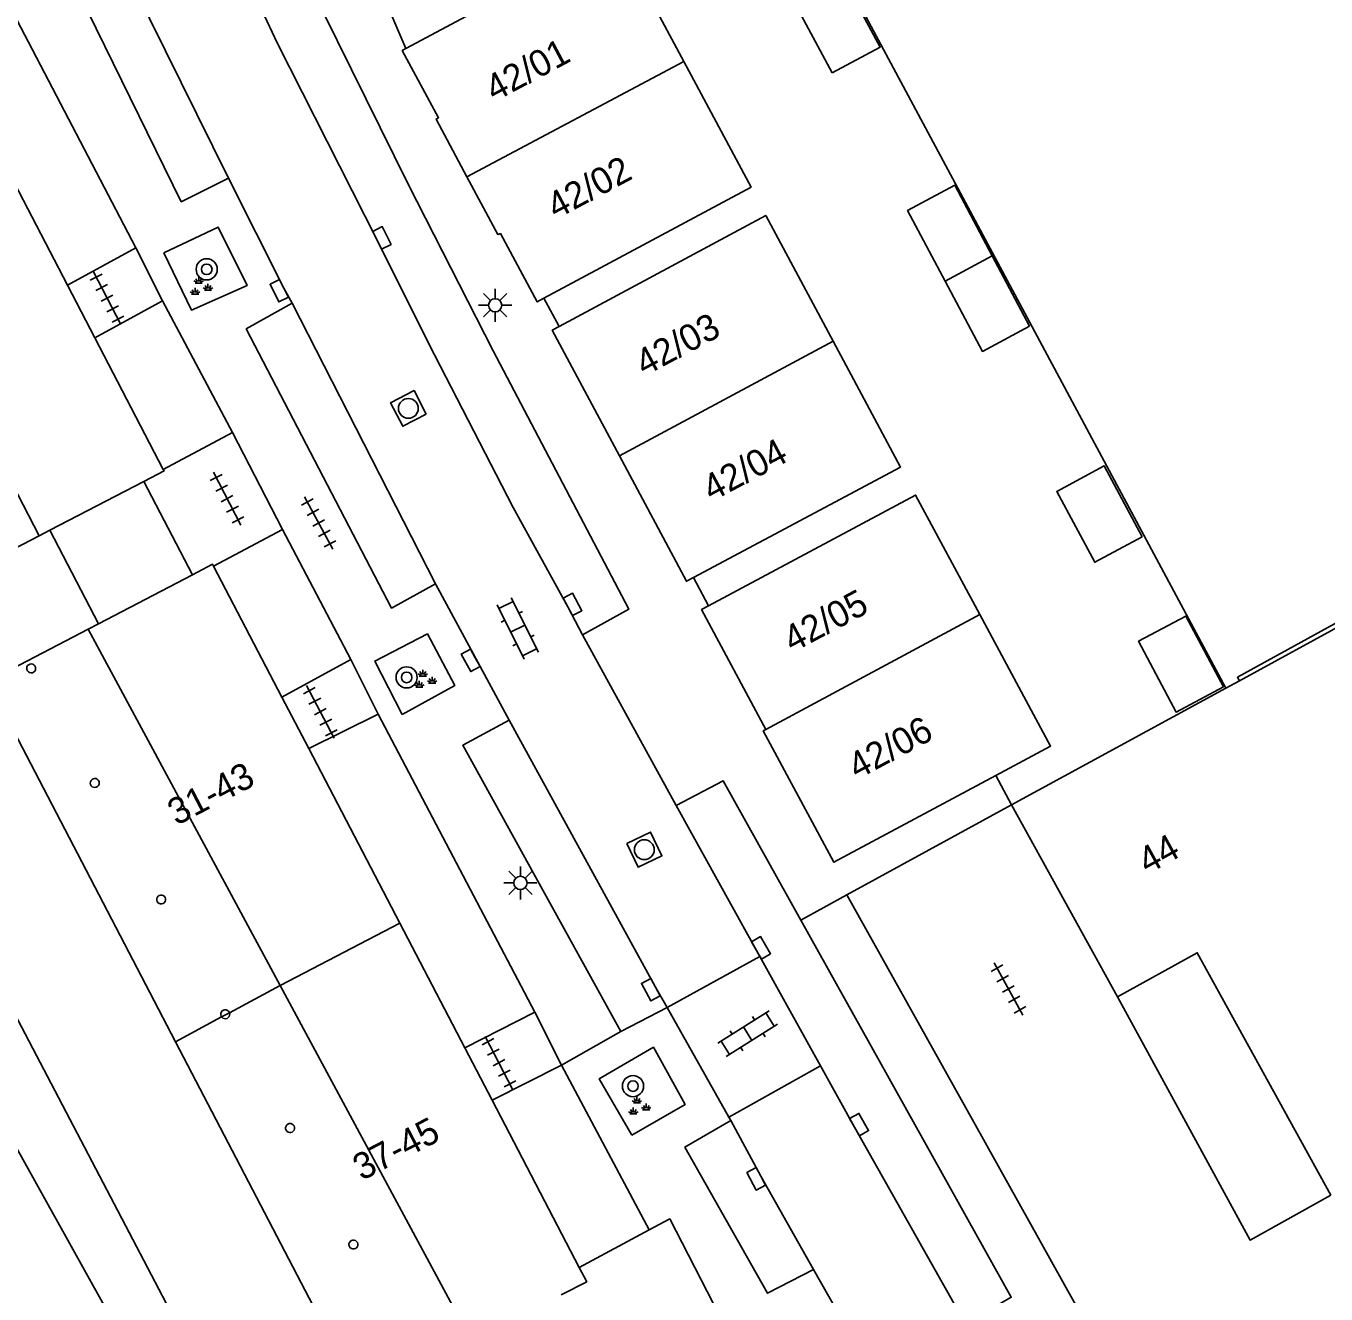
# Model space of a CAD drawing. Extents: x 132998 to 136004, y 396998 to 398512.
# Drawn here: x 134198.78 to 134247.95, y 397493.5 to 397541.48 of the extents above; entities that cross this region are included whole.
import ezdxf

# ---------------------------------------------------------------- set-up
doc = ezdxf.new("R2010")
doc.units = 0
for name, color, linetype in [('gg-afsc-erfafscheiding', 7, 'Continuous'), ('gg-afsc-muur', 7, 'Continuous'), ('gg-anno-huisnummerreeks BGT', 7, 'Continuous'), ('gg-bbg-bijgebouw', 7, 'Continuous'), ('gg-bbg-hoofdgebouw', 7, 'Continuous'), ('gg-bbg-onder overbouw', 7, 'Continuous'), ('gg-bbg-pand overbouw', 7, 'Continuous'), ('gg-bbg-pilaar onder overbouw', 7, 'Continuous'), ('gg-bbg-tussenscheiding', 7, 'Continuous'), ('gg-bbg-tussenscheiding niveau 01', 7, 'Continuous'), ('gg-knt-trap', 7, 'Continuous'), ('gg-knt-verharding', 7, 'Continuous'), ('gg-knt-verharding nz', 7, 'Continuous'), ('gt-grn-weggrens', 7, 'Continuous'), ('gt-symb-boom', 7, 'Continuous'), ('gt-symb-groenvak', 7, 'Continuous'), ('gt-symb-klinker verharding', 7, 'Continuous'), ('gt-symb-kolk', 7, 'Continuous'), ('gt-symb-lichtmast', 7, 'Continuous'), ('gt-symb-rioolschacht', 7, 'Continuous'), ('gt-symb-tegel verharding', 7, 'Continuous')]:
    doc.layers.add(name, color=color, linetype=linetype)

# ---------------------------------------------------------------- blocks, each defined once
blk = doc.blocks.new('gt0-TEG1')
at = {"layer": 'gt-symb-tegel verharding'}
for p, q in [((-1.125, 0), (1.125, 0)), ((-0.9, -0.25), (-0.9, 0.25)), ((-0.45, -0.25), (-0.45, 0.25)), ((0, -0.25), (0, 0.25)), ((0.45, -0.25), (0.45, 0.25)), ((0.9, -0.25), (0.9, 0.25))]:
    blk.add_line(p, q, dxfattribs=at)
blk = doc.blocks.new('gt0-KOLK')
at = {"layer": 'gt-symb-kolk'}
blk.add_lwpolyline([(0, 0), (0.375, 0), (0.375, 0.4), (-0.375, 0.4), (-0.375, 0), (0, 0)], dxfattribs=at)
blk = doc.blocks.new('gt0-KL1')
at = {"layer": 'gt-symb-klinker verharding'}
for p, q in [((-1.15, 0.3), (1.15, 0.3)), ((-1, -0.3), (-1, 0.3)), ((-0.5, 0.3), (-0.5, 0.45)), ((0, -0.3), (0, 0.3)), ((0.5, 0.3), (0.5, 0.45)), ((1, -0.3), (1, 0.3)), ((-1.15, -0.3), (1.15, -0.3)), ((-0.5, -0.45), (-0.5, -0.3)), ((0.5, -0.45), (0.5, -0.3))]:
    blk.add_line(p, q, dxfattribs=at)
blk = doc.blocks.new('gt0-GRVAK')
at = {"layer": 'gt-symb-groenvak'}
for p, q in [((-0.11, 0.189), (-0.228, 0.24)), ((-0.182, 0.153), (0.088, 0.153)), ((-0.091, 0.211), (-0.156, 0.322)), ((-0.047, 0.214), (-0.047, 0.393)), ((-0.004, 0.211), (0.061, 0.322)), ((0.015, 0.189), (0.133, 0.24)), ((0.262, -0.052), (0.197, 0.059)), ((0.305, -0.049), (0.305, 0.13)), ((0.349, -0.052), (0.414, 0.059)), ((-0.245, -0.228), (-0.363, -0.177)), ((-0.318, -0.264), (-0.047, -0.264)), ((-0.226, -0.206), (-0.291, -0.095)), ((-0.183, -0.203), (-0.183, -0.024)), ((-0.139, -0.206), (-0.074, -0.095)), ((-0.12, -0.228), (-0.002, -0.177)), ((0.243, -0.074), (0.125, -0.023)), ((0.17, -0.11), (0.441, -0.11)), ((0.368, -0.074), (0.486, -0.023))]:
    blk.add_line(p, q, dxfattribs=at)
blk = doc.blocks.new('gt0-BOOM')
at = {"layer": 'gt-symb-boom'}
for radius in [0.4, 0.2]:
    blk.add_circle((0, 0), radius, dxfattribs=at)
blk = doc.blocks.new('gt0-LMAST')
at = {"layer": 'gt-symb-lichtmast'}
for p, q in [((-0.005, 0.246), (-0.005, 0.621)), ((-0.182, 0.173), (-0.447, 0.438)), ((0.172, 0.173), (0.437, 0.438)), ((-0.255, -0.004), (-0.63, -0.004)), ((-0.182, -0.181), (-0.447, -0.446)), ((-0.005, -0.254), (-0.005, -0.629)), ((0.437, -0.446), (0.172, -0.181)), ((0.245, -0.004), (0.62, -0.004))]:
    blk.add_line(p, q, dxfattribs=at)
blk.add_circle((-0.005, -0.004), 0.25, dxfattribs=at)
blk = doc.blocks.new('gt0-RS')
at = {"layer": 'gt-symb-rioolschacht'}
blk.add_lwpolyline([(-0.5, -0.5), (0.5, -0.5), (0.5, 0.5), (-0.5, 0.5)], close=True, dxfattribs=at)
blk.add_circle((0, 0), 0.375, dxfattribs=at)

msp = doc.modelspace()

# ---------------------------------------------------------------- linework, layer by layer
at = {"layer": 'gg-afsc-erfafscheiding'}
for p, q in [((134213.152, 397540.632), (134212.463, 397542.216)), ((134218.948, 397530.109), (134218.373, 397531.181)), ((134224.601, 397519.543), (134224.03, 397520.613)), ((134190.605, 397513.051), (134214.956, 397469.346)), ((134236.06, 397512.01), (134235.465, 397513.121))]:
    msp.add_line(p, q, dxfattribs=at)
for points in [[(134244.16, 397516.423), (134226.989, 397548.497), (134226.808, 397548.992)], [(134269.787, 397530.697), (134244.601, 397516.84), (134244.675, 397516.704)], [(134220.337, 397471.538), (134210.964, 397489.34), (134207.168, 397487.242), (134192.982, 397514.33)]]:
    msp.add_lwpolyline(points, dxfattribs=at)
at = {"layer": 'gg-afsc-muur'}
for p, q in [((134229.831, 397508.603), (134236.06, 397512.01)), ((134234.633, 397500), (134229.831, 397508.603)), ((134238.862, 397492.423), (134234.633, 397500))]:
    msp.add_line(p, q, dxfattribs=at)
at = {"layer": 'gg-bbg-bijgebouw'}
msp.add_line((134236.744, 397530.125), (134235.329, 397532.791), dxfattribs=at)
for points in [[(134229.273, 397539.715), (134231.088, 397540.677), (134229.651, 397543.354), (134227.836, 397542.392), (134229.273, 397539.715)], [(134235.329, 397532.791), (134233.913, 397535.457), (134232.128, 397534.498), (134233.544, 397531.833)], [(134233.544, 397531.833), (134234.959, 397529.167), (134236.744, 397530.125)], [(134241.002, 397522.157), (134239.566, 397524.833), (134237.77, 397523.869), (134239.206, 397521.192), (134241.002, 397522.157)], [(134244.075, 397516.475), (134242.65, 397519.153), (134240.855, 397518.199), (134242.28, 397515.521), (134244.075, 397516.475)]]:
    msp.add_lwpolyline(points, dxfattribs=at)
at = {"layer": 'gg-bbg-hoofdgebouw'}
for p, q in [((134197.093, 397537.937), (134200.351, 397531.672)), ((134200.351, 397531.672), (134201.387, 397529.68)), ((134201.387, 397529.68), (134203.975, 397524.703)), ((134203.242, 397524.249), (134199.683, 397522.403)), ((134199.683, 397522.403), (134199.284, 397522.196)), ((134205.875, 397521.045), (134208.459, 397516.088)), ((134201.523, 397518.856), (134205.075, 397520.714)), ((134201.135, 397518.653), (134201.523, 397518.856)), ((134244.16, 397516.423), (134244.675, 397516.704)), ((134208.459, 397516.088), (134209.474, 397514.14)), ((134236.06, 397512.01), (134244.16, 397516.423)), ((134209.474, 397514.14), (134212.917, 397507.535)), ((134236.06, 397512.01), (134240.07, 397504.74)), ((134212.917, 397507.535), (134215.376, 397502.817)), ((134215.376, 397502.817), (134216.412, 397500.831)), ((134216.412, 397500.831), (134219.708, 397494.507)), ((134222.358, 397495.925), (134219.708, 397494.507))]:
    msp.add_line(p, q, dxfattribs=at)
for points in [[(134213.152, 397540.632), (134221.113, 397544.901), (134223.66, 397540.144)], [(134213.152, 397540.632), (134213.011, 397540.556), (134214.388, 397538.014), (134214.291, 397537.962), (134215.46, 397535.777)], [(134223.66, 397540.144), (134226.206, 397535.386), (134218.373, 397531.181)], [(134215.46, 397535.777), (134216.629, 397533.591), (134216.723, 397533.631), (134218.119, 397531.044), (134218.373, 397531.181)], [(134218.948, 397530.109), (134226.759, 397534.316), (134229.311, 397529.555)], [(134218.948, 397530.109), (134218.684, 397529.967), (134221.224, 397525.219)], [(134229.311, 397529.555), (134231.862, 397524.793), (134224.03, 397520.613)], [(134221.224, 397525.219), (134223.763, 397520.47), (134224.03, 397520.613)], [(134203.242, 397524.249), (134204.005, 397524.645), (134203.975, 397524.703)], [(134224.601, 397519.543), (134232.43, 397523.735), (134234.861, 397519.211)], [(134205.075, 397520.714), (134205.839, 397521.114), (134205.875, 397521.045)], [(134226.764, 397514.859), (134224.336, 397519.401), (134224.601, 397519.543)], [(134234.861, 397519.211), (134237.538, 397514.231), (134235.465, 397513.121)], [(134244.675, 397516.704), (134248.828, 397518.967), (134248.922, 397518.798)], [(134235.465, 397513.121), (134229.337, 397509.84), (134226.667, 397514.807), (134226.764, 397514.859)], [(134225.497, 397491.748), (134223.129, 397496.337), (134222.358, 397495.925)]]:
    msp.add_lwpolyline(points, dxfattribs=at)
at = {"layer": 'gg-bbg-onder overbouw'}
for p, q in [((134192.359, 397535.466), (134199.284, 397522.196)), ((134201.135, 397518.653), (134208.39, 397505.175)), ((134208.39, 397505.175), (134215.644, 397491.697))]:
    msp.add_line(p, q, dxfattribs=at)
msp.add_lwpolyline([(134240.07, 397504.74), (134243.08, 397506.41), (134248.14, 397497.24)], dxfattribs=at)
at = {"layer": 'gg-bbg-pand overbouw'}
for p, q in [((134199.284, 397522.196), (134195.485, 397520.226)), ((134201.135, 397518.653), (134197.337, 397516.675)), ((134197.337, 397516.675), (134204.437, 397503.047))]:
    msp.add_line(p, q, dxfattribs=at)
for points in [[(134240.07, 397504.74), (134245.08, 397495.54), (134248.14, 397497.24)], [(134204.437, 397503.047), (134211.484, 397489.522), (134215.644, 397491.697)]]:
    msp.add_lwpolyline(points, dxfattribs=at)
at = {"layer": 'gg-bbg-pilaar onder overbouw'}
for points in [[(134199.14, 397517.216), (134199.118, 397517.264), (134199.082, 397517.304), (134199.036, 397517.33), (134198.984, 397517.341), (134198.931, 397517.335), (134198.883, 397517.313), (134198.843, 397517.277), (134198.817, 397517.231), (134198.806, 397517.179), (134198.812, 397517.126), (134198.834, 397517.078), (134198.87, 397517.038), (134198.916, 397517.012), (134198.968, 397517.001), (134199.021, 397517.007), (134199.069, 397517.029), (134199.109, 397517.065), (134199.135, 397517.111), (134199.146, 397517.163), (134199.14, 397517.216)], [(134201.516, 397512.942), (134201.478, 397512.979), (134201.43, 397513.001), (134201.377, 397513.008), (134201.324, 397512.998), (134201.278, 397512.972), (134201.241, 397512.934), (134201.219, 397512.886), (134201.212, 397512.833), (134201.222, 397512.78), (134201.248, 397512.734), (134201.286, 397512.697), (134201.334, 397512.675), (134201.387, 397512.668), (134201.44, 397512.678), (134201.486, 397512.704), (134201.523, 397512.742), (134201.545, 397512.79), (134201.552, 397512.843), (134201.542, 397512.896), (134201.516, 397512.942)], [(134204.061, 397508.45), (134204.046, 397508.501), (134204.015, 397508.544), (134203.973, 397508.576), (134203.922, 397508.593), (134203.869, 397508.594), (134203.818, 397508.579), (134203.775, 397508.548), (134203.743, 397508.506), (134203.726, 397508.455), (134203.725, 397508.402), (134203.74, 397508.351), (134203.771, 397508.308), (134203.813, 397508.276), (134203.864, 397508.259), (134203.917, 397508.258), (134203.968, 397508.273), (134204.011, 397508.304), (134204.043, 397508.346), (134204.06, 397508.397), (134204.061, 397508.45)], [(134206.475, 397504.144), (134206.472, 397504.154), (134206.443, 397504.198), (134206.402, 397504.232), (134206.352, 397504.251), (134206.299, 397504.254), (134206.247, 397504.241), (134206.203, 397504.212), (134206.169, 397504.171), (134206.15, 397504.121), (134206.147, 397504.068), (134206.16, 397504.016), (134206.18, 397503.985)], [(134206.18, 397503.985), (134206.189, 397503.972), (134206.23, 397503.938), (134206.28, 397503.919), (134206.333, 397503.916), (134206.385, 397503.929), (134206.429, 397503.958), (134206.463, 397503.999), (134206.482, 397504.049), (134206.485, 397504.102), (134206.475, 397504.144)], [(134208.918, 397499.857), (134208.886, 397499.899), (134208.843, 397499.93), (134208.792, 397499.946), (134208.739, 397499.946), (134208.688, 397499.929), (134208.646, 397499.897), (134208.615, 397499.854), (134208.599, 397499.803), (134208.599, 397499.75), (134208.616, 397499.699), (134208.648, 397499.657), (134208.691, 397499.626), (134208.742, 397499.61), (134208.795, 397499.61), (134208.846, 397499.627), (134208.888, 397499.659), (134208.919, 397499.702), (134208.935, 397499.753), (134208.935, 397499.806), (134208.918, 397499.857)], [(134211.333, 397495.398), (134211.316, 397495.448), (134211.285, 397495.491), (134211.242, 397495.523), (134211.191, 397495.539), (134211.138, 397495.539), (134211.088, 397495.522), (134211.045, 397495.491), (134211.013, 397495.448), (134210.997, 397495.397), (134210.997, 397495.344), (134211.014, 397495.294), (134211.045, 397495.251), (134211.088, 397495.219), (134211.139, 397495.203), (134211.192, 397495.203), (134211.242, 397495.22), (134211.285, 397495.251), (134211.317, 397495.294), (134211.333, 397495.345), (134211.333, 397495.398)]]:
    msp.add_lwpolyline(points, dxfattribs=at)
at = {"layer": 'gg-bbg-tussenscheiding'}
for p, q in [((134215.46, 397535.777), (134223.66, 397540.144)), ((134233.544, 397531.833), (134235.329, 397532.791)), ((134221.224, 397525.219), (134229.311, 397529.555)), ((134226.764, 397514.859), (134234.861, 397519.211)), ((134212.917, 397507.535), (134208.39, 397505.175))]:
    msp.add_line(p, q, dxfattribs=at)
msp.add_lwpolyline([(134219.708, 397494.507), (134219.991, 397493.963), (134219.029, 397493.467)], dxfattribs=at)
at = {"layer": 'gg-bbg-tussenscheiding niveau 01'}
for p, q in [((134208.39, 397505.175), (134206.475, 397504.144)), ((134206.18, 397503.985), (134204.437, 397503.047)), ((134206.475, 397504.144), (134206.18, 397503.985))]:
    msp.add_line(p, q, dxfattribs=at)
at = {"layer": 'gg-knt-trap'}
for p, q in [((134203.242, 397524.249), (134205.075, 397520.714)), ((134199.683, 397522.403), (134201.523, 397518.856))]:
    msp.add_line(p, q, dxfattribs=at)
at = {"layer": 'gg-knt-verharding'}
for p, q in [((134197.052, 397544.378), (134202.937, 397533.092)), ((134202.937, 397533.092), (134200.351, 397531.672)), ((134201.387, 397529.68), (134203.949, 397531.079)), ((134203.949, 397531.079), (134206.589, 397526.095)), ((134206.589, 397526.095), (134203.975, 397524.703)), ((134205.875, 397521.045), (134208.479, 397522.433)), ((134208.479, 397522.433), (134211.062, 397517.509)), ((134214.264, 397520.37), (134217.05, 397515.22)), ((134219.836, 397518.449), (134223.373, 397511.983)), ((134211.062, 397517.509), (134208.459, 397516.088)), ((134209.474, 397514.14), (134212.106, 397515.439)), ((134212.106, 397515.439), (134218.023, 397504.167)), ((134223.03, 397504.338), (134226.543, 397506.267)), ((134221.277, 397503.428), (134223.03, 397504.338)), ((134223.03, 397504.338), (134225.365, 397500.185)), ((134218.023, 397504.167), (134215.376, 397502.817)), ((134216.412, 397500.831), (134219.042, 397502.161)), ((134219.042, 397502.161), (134222.358, 397495.925)), ((134225.365, 397500.185), (134228.836, 397502.134)), ((134225.365, 397500.185), (134225.437, 397500.06)), ((134228.565, 397494.419), (134229.974, 397491.955))]:
    msp.add_line(p, q, dxfattribs=at)
for points in [[(134200.914, 397546.877), (134199.186, 397545.981), (134204.653, 397534.836), (134206.434, 397535.721)], [(134219.836, 397518.449), (134221.581, 397519.41), (134216.455, 397529.192), (134213.25, 397535.473), (134207.86, 397546.385), (134206.022, 397545.555)], [(134206.434, 397535.721), (134208.536, 397531.557), (134208.852, 397530.999)], [(134203.989, 397532.905), (134206.049, 397533.874), (134207.143, 397531.664), (134205.04, 397530.735), (134203.989, 397532.905)], [(134208.852, 397530.999), (134207.114, 397530.021), (134212.609, 397519.458), (134214.264, 397520.37)], [(134213.003, 397515.427), (134214.998, 397516.53), (134213.964, 397518.475), (134211.972, 397517.449), (134213.003, 397515.427)], [(134217.05, 397515.22), (134215.301, 397514.262), (134221.277, 397503.428)], [(134223.373, 397511.983), (134225.145, 397512.923), (134228.087, 397507.649)], [(134228.087, 397507.649), (134236.048, 397493.378), (134234.319, 397492.367)], [(134221.694, 397499.514), (134223.714, 397500.671), (134222.511, 397502.835), (134220.463, 397501.638), (134221.694, 397499.514)], [(134225.437, 397500.06), (134223.706, 397499.058), (134226.833, 397493.528), (134228.565, 397494.419)]]:
    msp.add_lwpolyline(points, dxfattribs=at)
at = {"layer": 'gg-knt-verharding nz'}
for p, q in [((134208.852, 397530.999), (134214.264, 397520.37)), ((134226.543, 397506.267), (134223.373, 397511.983)), ((134228.836, 397502.134), (134226.543, 397506.267))]:
    msp.add_line(p, q, dxfattribs=at)
for points in [[(134206.434, 397535.721), (134202.86, 397542.979), (134200.914, 397546.877)], [(134219.836, 397518.449), (134219.277, 397519.501), (134217.213, 397523.264), (134214.017, 397529.46), (134212.066, 397533.376), (134208.275, 397540.851), (134206.573, 397544.494), (134206.022, 397545.555)], [(134217.05, 397515.22), (134222.591, 397505.113), (134223.03, 397504.338)], [(134234.319, 397492.367), (134230.119, 397499.81), (134228.836, 397502.134)], [(134225.437, 397500.06), (134226.578, 397497.951), (134228.565, 397494.419)]]:
    msp.add_lwpolyline(points, dxfattribs=at)
at = {"layer": 'gt-grn-weggrens'}
for p, q in [((134203.949, 397531.079), (134202.937, 397533.092)), ((134208.479, 397522.433), (134206.589, 397526.095)), ((134212.106, 397515.439), (134211.062, 397517.509)), ((134229.831, 397508.603), (134228.087, 397507.649)), ((134219.042, 397502.161), (134218.023, 397504.167)), ((134221.277, 397503.428), (134219.042, 397502.161))]:
    msp.add_line(p, q, dxfattribs=at)

# ---------------------------------------------------------------- block references
at = {"layer": 'gt-symb-boom'}
for p in [(134205.616, 397532.276), (134213.178, 397516.833), (134221.741, 397501.365)]:
    msp.add_blockref('gt0-BOOM', p, dxfattribs=at)
at = {"layer": 'gt-symb-groenvak'}
for p in [(134205.359, 397531.599), (134213.838, 397516.729), (134221.935, 397500.574)]:
    msp.add_blockref('gt0-GRVAK', p, dxfattribs=at)
at = {"layer": 'gt-symb-klinker verharding'}
for p, rotation in [((134217.38, 397518.68), -63.51182146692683), ((134226.079, 397503.349), 32.21189736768)]:
    msp.add_blockref('gt0-KL1', p, dxfattribs=dict(at, rotation=rotation))
at = {"layer": 'gt-symb-kolk'}
for p, rotation in [((134212.066, 397533.376), -63.511821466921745), ((134208.536, 397531.557), 116.79556491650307), ((134219.277, 397519.501), -62.02527007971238), ((134215.776, 397517.574), 118.40935852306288), ((134226.408, 397506.5), -59.920974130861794), ((134222.591, 397505.113), 118.74303563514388), ((134230.119, 397499.81), -60.58918037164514), ((134226.578, 397497.951), 118.40935852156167)]:
    msp.add_blockref('gt0-KOLK', p, dxfattribs=dict(at, rotation=rotation))
at = {"layer": 'gt-symb-lichtmast'}
for p in [(134216.531, 397530.918), (134217.486, 397509.059)]:
    msp.add_blockref('gt0-LMAST', p, dxfattribs=at)
at = {"layer": 'gt-symb-rioolschacht'}
for p, rotation in [((134213.243, 397527.012), 117.30778007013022), ((134222.168, 397510.312), -64.40857585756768)]:
    msp.add_blockref('gt0-RS', p, dxfattribs=dict(at, rotation=rotation))
at = {"layer": 'gt-symb-tegel verharding'}
for p, rotation in [((134201.849, 397531.184), 117.46222718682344), ((134206.385, 397523.596), -62.69221992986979), ((134209.85, 397522.68), 118.15334650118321), ((134209.914, 397515.534), -62.48693881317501), ((134235.941, 397505.04), -61.12898210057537), ((134216.667, 397502.251), 117.56384824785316)]:
    msp.add_blockref('gt0-TEG1', p, dxfattribs=dict(at, rotation=rotation))

# ---------------------------------------------------------------- texts
at = {"layer": 'gg-anno-huisnummerreeks BGT'}
for s, rotation, p in [('42/01', 28.1, (134216.497, 397538.6)), ('42/02', 28.1, (134218.829, 397534.152)), ('42/03', 28.1, (134222.175, 397528.215)), ('42/04', 28.1, (134224.715, 397523.467)), ('42/05', 28.1, (134227.772, 397517.752)), ('42/06', 28.3, (134230.223, 397512.948)), ('31-43', 27.5, (134204.477, 397511.208)), ('44', 28.9, (134241.199, 397509.365)), ('37-45', 27.5, (134211.482, 397497.768))]:
    msp.add_text(s, height=1, rotation=rotation, dxfattribs=at).set_placement(p)

doc.saveas('drawing.dxf')
